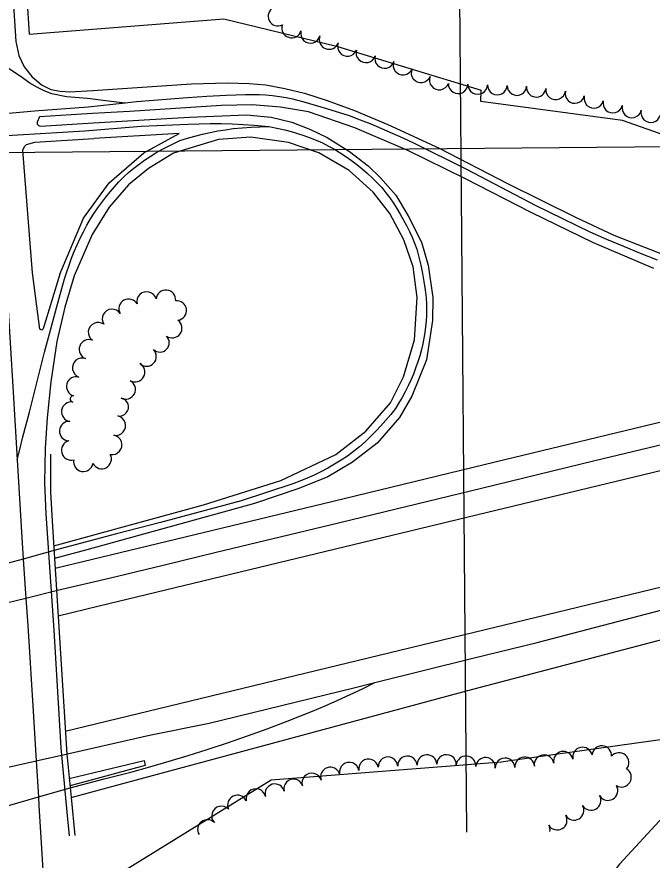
# Model space of a CAD drawing. Extents: x -2233 to 187241, y 4582 to 150524.
# Drawn here: x 107555 to 108204, y 57300 to 58161 of the extents above; entities that cross this region are included whole.
import ezdxf

# ---------------------------------------------------------------- set-up
doc = ezdxf.new("R2010")
doc.units = 0
for name, color, linetype in [('BRIDGE', 7, 'Continuous'), ('GE_X_CL_2000', 7, 'Continuous'), ('GRID', 7, 'Continuous'), ('INTERSTATE', 7, 'Continuous'), ('ROAD', 7, 'Continuous'), ('RW_X_Fee_RW', 7, 'Continuous'), ('TREES', 7, 'Continuous')]:
    doc.layers.add(name, color=color, linetype=linetype)

msp = doc.modelspace()

# ---------------------------------------------------------------- linework, layer by layer
at = {"layer": 'BRIDGE'}
msp.add_lwpolyline([(107589.61, 57714.52), (107589.7, 57675.6), (107591.84, 57640.54), (107606.33, 57408.07), (107610.68, 57364), (107614.55, 57324.98)], dxfattribs=at)
at = {"layer": 'GE_X_CL_2000'}
for points in [[(107665.96, 58072.72), (107646.1, 58075.26), (107627.67, 58077.32), (107606.02, 58079.19), (107590.92, 58082.41), (107583.11, 58085.25), (107576.38, 58088.84), (107568.69, 58093.18), (107558.66, 58100.22), (107547.99, 58107.37), (107541, 58113.58), (107534.87, 58121.27), (107525.89, 58136.59)], [(108209.57, 57912.43), (108192.28, 57919.31), (108175.07, 57926.36), (108157.93, 57933.6), (108140.86, 57941), (108085.69, 57967.83), (108014.98, 58005.17), (107960.62, 58031.86), (107949.91, 58036.98), (107939.11, 58041.91), (107928.22, 58046.64), (107917.25, 58051.17), (107906.2, 58055.5), (107895.08, 58059.63), (107872.03, 58067.04), (107860.43, 58070.48), (107848.78, 58073.73), (107837.08, 58076.8), (107830.27, 58078.13), (107823.42, 58079.23), (107816.54, 58080.1), (107809.63, 58080.73), (107802.7, 58081.13), (107795.76, 58081.29), (107788.82, 58081.21), (107769.02, 58080.52), (107749.23, 58079.53), (107729.47, 58078.24), (107677.44, 58074.25), (107665.96, 58072.72)], [(107665.96, 58072.72), (107628.26, 58068.69), (107573.32, 58064.54), (107531.51, 58060.79)], [(107812.65, 58048.76), (107822.44, 58047), (107829.04, 58045.51), (107835.6, 58043.81), (107842.1, 58041.9), (107848.53, 58039.78), (107854.89, 58037.45), (107861.17, 58034.91), (107867.36, 58032.18), (107873.53, 58028.99), (107879.58, 58025.6), (107885.52, 58022), (107891.33, 58018.2), (107897.01, 58014.21), (107902.55, 58010.03), (107907.95, 58005.67), (107913.2, 58001.13), (107918.29, 57996.41), (107923.22, 57991.52), (107927.98, 57986.47), (107932.11, 57981.31), (107936.08, 57976.02), (107939.87, 57970.6), (107943.5, 57965.07), (107946.94, 57959.42), (107953.29, 57947.82), (107956.18, 57941.87), (107958.88, 57935.83), (107961.39, 57929.72), (107963.71, 57923.52), (107965.85, 57915.38), (107967.78, 57907.18), (107969.48, 57898.92), (107970.96, 57890.63), (107972.22, 57882.29), (107973.25, 57873.92), (107973.57, 57868.03), (107973.67, 57862.13), (107973.56, 57856.23), (107973.24, 57850.34), (107972.7, 57844.46), (107971.95, 57838.6), (107970.99, 57832.78), (107969.82, 57826.99), (107968.44, 57821.25), (107966.71, 57814.88), (107964.77, 57808.57), (107962.62, 57802.33), (107960.26, 57796.17), (107957.7, 57790.09), (107954.93, 57784.09), (107951.97, 57778.19), (107948.8, 57772.39), (107945.45, 57766.7), (107941.91, 57761.13), (107937.2, 57755.05), (107932.3, 57749.13), (107927.22, 57743.36), (107921.95, 57737.76), (107916.51, 57732.33), (107910.9, 57727.07), (107905.12, 57722), (107899.19, 57717.11), (107893.1, 57712.41), (107886.49, 57708.14), (107879.76, 57704.07), (107872.91, 57700.2), (107865.94, 57696.54), (107858.87, 57693.08), (107851.7, 57689.83), (107844.44, 57686.8), (107837.09, 57683.98), (107784.41, 57666.62), (107701.99, 57644.71), (107657.03, 57633), (107594.53, 57616.25), (107561.82, 57607.37), (107530.89, 57598.97)], [(107533.3, 58038.97), (107624.8, 58044.37), (107682.45, 58049.11), (107730.15, 58051.35), (107741.43, 58051.77), (107752.72, 58051.96), (107764.01, 58051.91), (107775.29, 58051.62), (107786.57, 58051.09), (107797.84, 58050.33), (107812.65, 58048.76)], [(107555.53, 57708.61), (107558.53, 57719.25), (107561.6, 57731.96), (107564.86, 57744.63), (107568.33, 57757.25), (107583.72, 57818.43), (107589.69, 57841.06), (107595.84, 57863.64), (107604.17, 57893.32), (107606.36, 57900.41), (107608.73, 57907.44), (107611.3, 57914.41), (107614.05, 57921.3), (107616.99, 57928.12), (107620.11, 57934.85), (107623.41, 57941.5), (107626.9, 57948.05), (107630.55, 57954.51), (107634.21, 57960.27), (107638.04, 57965.93), (107642.03, 57971.47), (107646.19, 57976.89), (107650.5, 57982.18), (107654.97, 57987.34), (107659.59, 57992.37), (107664.35, 57997.26), (107669.5, 58001.83), (107674.8, 58006.23), (107680.25, 58010.44), (107685.83, 58014.46), (107691.55, 58018.3), (107697.4, 58021.94), (107703.37, 58025.37), (107709.45, 58028.6), (107715.64, 58031.63), (107721.92, 58034.44), (107729.53, 58036.89), (107737.21, 58039.11), (107744.95, 58041.1), (107752.75, 58042.85), (107760.6, 58044.37), (107768.49, 58045.65), (107776.41, 58046.7), (107785.44, 58047.56), (107794.5, 58048.19), (107803.57, 58048.59), (107812.65, 58048.76)], [(107533.3, 58038.97), (107539.15, 57972.07), (107545.45, 57878.56), (107551.57, 57777.83), (107555.53, 57708.61)], [(109069.98, 57937.61), (109026.62, 57927.15), (108978.57, 57915.98), (108874.01, 57884.16), (108809.72, 57867.91), (108647.16, 57828.16), (108538.9, 57802.04), (108452.3, 57781.96), (108375.07, 57763.18), (108263.77, 57735.96), (108145.47, 57707.48), (108029.99, 57679.43), (107875.19, 57642.01), (107759.04, 57614.1), (107704.77, 57600.93), (107649.77, 57587.59), (107596.92, 57575.08), (107564.55, 57567.22), (107533.08, 57559.57), (107503.34, 57552.35), (107467.6, 57545.28), (107431.81, 57538.42), (107395.98, 57531.78), (107330, 57518.67)], [(107555.53, 57708.61), (107560.32, 57629.48), (107561.82, 57607.37), (107564.55, 57567.22), (107566.42, 57539.63), (107572.3, 57446.38), (107575.11, 57401.32), (107577.4, 57364.46), (107577.94, 57355.91), (107583.36, 57268.06)], [(107920.94, 57481.19), (108020.84, 57506.25), (108086.65, 57522.13), (108220.95, 57557.18)], [(107140.07, 57297.49), (107295.83, 57334.87), (107490.14, 57382.06), (107543.48, 57394.15), (107575.11, 57401.32), (107607.11, 57408.57), (107690.69, 57427.52), (107751.77, 57439.72), (107899.54, 57475.82), (107920.94, 57481.19)], [(107545.91, 57355.51), (107577.4, 57364.46), (107609.76, 57373.65), (107644.51, 57382.9), (107671.61, 57389.77), (107691.27, 57395.3), (107710.86, 57401.03), (107730.4, 57406.95), (107749.87, 57413.06), (107770.36, 57419.84), (107790.75, 57426.88), (107811.05, 57434.18), (107831.25, 57441.74), (107844.3, 57446.8), (107857.28, 57452.06), (107870.18, 57457.51), (107883, 57463.15), (107895.73, 57468.97), (107908.38, 57474.99), (107920.94, 57481.19)]]:
    msp.add_lwpolyline(points, dxfattribs=at)
at = {"layer": 'GRID'}
for p, q in [((107991.16, 60026.14), (108014.7, 57328.47)), ((110008.54, 58043.67), (105008.73, 58000.04))]:
    msp.add_line(p, q, dxfattribs=at)
at = {"layer": 'INTERSTATE'}
for points in [[(107597.52, 57549.5), (107639.58, 57559.64), (108082.57, 57666.27), (108479.64, 57762.05), (108633.94, 57800.03), (108810.66, 57842.91), (108925.35, 57870.8), (109005.25, 57889.5), (109049.55, 57900.16), (109099.56, 57911.91), (109173.05, 57930.02), (109251.22, 57949.31), (109334.21, 57969.06), (109422.55, 57990.57), (109525.47, 58015.09), (109651.47, 58045.45), (109805.57, 58083.08), (109918.32, 58109.9), (109996.57, 58128.54), (110007.77, 58131.27)], [(107633.05, 58085.67), (107733.87, 58092.41), (107770.33, 58093.49), (107792.61, 58092.74), (107809.63, 58091.34), (107828.99, 58087.65), (107849.22, 58082.83), (107872.1, 58075.36), (107900.07, 58065.19), (107934.15, 58050.83), (107986.67, 58026.63), (108056.52, 57990.83), (108126.59, 57955.84), (108164.99, 57937.99), (108225.89, 57914.17)], [(108205.97, 57904.03), (108144.18, 57930.01), (108080.59, 57961.02), (108012.78, 57995.89), (107954.58, 58024.45), (107900.41, 58047.39), (107853.06, 58063.77), (107824.65, 58068.58), (107795.54, 58070.92), (107764.3, 58070.42), (107670.34, 58064.12), (107632.66, 58062.09), (107578.53, 58058.79), (107576.06, 58053.25), (107576.23, 58051.45), (107577.62, 58050.09), (107579.57, 58049.39), (107633.51, 58052.55), (107731.67, 58058.39), (107789.73, 58060.87), (107815, 58058.42), (107836.04, 58053.3), (107855.36, 58045.93), (107872.32, 58037.74), (107894.9, 58023.54), (107914.24, 58008.64), (107926.69, 57996.34), (107942.29, 57978.73), (107955.13, 57957.61), (107968.68, 57930.86), (107975.39, 57907.5), (107980.04, 57874.42), (107979.88, 57850.91), (107973.69, 57810.83), (107958.56, 57773.63), (107946.16, 57751.92), (107923.17, 57725.69), (107898.15, 57706.3), (107872.86, 57691.18), (107843.2, 57679.26), (107798.16, 57664.13), (107626.77, 57616.78), (107593.89, 57607.81)], [(107593.08, 57620.71), (107746.09, 57662.65), (107825.02, 57687.44), (107880.99, 57714.06), (107911.9, 57737.78), (107936.8, 57766.93), (107950.09, 57793.28), (107961.3, 57831.17), (107964.06, 57874.31), (107960, 57905.59), (107950.42, 57933.26), (107936.37, 57959.99), (107919.19, 57981.94), (107894.7, 58003.93), (107863.74, 58022.16), (107832.81, 58032.58), (107794.4, 58038.14), (107761.16, 58035.73), (107715.46, 58021.53), (107689.88, 58006.19), (107669.46, 57989.46), (107649.77, 57966.51), (107632.22, 57938.82), (107614.05, 57896.58)], [(107599.27, 57898.22), (107623.42, 57955.21), (107649.69, 57991.32), (107685.08, 58021.89), (107721.16, 58041.77), (107633.84, 58036.5)], [(107604.86, 57431.69), (108480.8, 57643.54), (108556.79, 57661.73), (108652.2, 57685.55), (108719.19, 57701.21), (108806.62, 57722.59), (108991.06, 57767.15), (109122.27, 57798.94), (109296.81, 57841), (109414.34, 57870.16), (109597.88, 57914.58), (109799.41, 57962.78), (109965.07, 58002.36), (110008.8, 58012.95)], [(107610.7, 57363.77), (107659.85, 57377.23), (108015.73, 57473.08), (108255.59, 57536.11), (108436.62, 57583), (108481.29, 57593.91), (108601.06, 57623.56), (108709.58, 57649.58), (108811.98, 57674.17), (108935.48, 57704.49), (109067.52, 57736.34), (109179.9, 57763.55), (109308.66, 57794.45), (109409.22, 57818.81), (109506.68, 57842.8), (109597.89, 57864.48), (109679.73, 57884.32), (109757.97, 57903.08), (109835.31, 57922.11), (109926.34, 57944.24), (110009.23, 57963.89)], [(107594.49, 57598.07), (107727.31, 57629.96), (107878.36, 57666.58), (108043.9, 57706.62), (108224.53, 57750.16)], [(107608.77, 57383.4), (107685.35, 57401.78), (107686.51, 57396.63), (107617.39, 57377.89), (107609.51, 57375.76)]]:
    msp.add_lwpolyline(points, dxfattribs=at)
at = {"layer": 'ROAD'}
for points in [[(107484.3, 59329.81), (107493.65, 59134.03), (107510.37, 58845.81), (107540.82, 58347.26), (107554.34, 58135.62), (107557.4, 58121.54), (107562.68, 58109.81), (107570.81, 58099.85), (107580.61, 58091.58), (107590.14, 58086.62), (107599.7, 58085.14), (107609.55, 58084.25), (107633.05, 58085.67)], [(107599.27, 57898.22), (107582.2, 57842.32), (107580.84, 57840.86), (107578.8, 57841.99), (107571.19, 57899.63), (107561.56, 58024.59), (107563.18, 58028.58), (107565.11, 58030.56), (107573.77, 58032.97), (107633.84, 58036.5)], [(107614.05, 57896.58), (107604.51, 57864.36), (107596.3, 57829.32), (107589.91, 57788.37), (107586.21, 57751.44), (107584.4, 57720.67), (107583.58, 57685.08), (107585.11, 57653.41), (107593.07, 57534.79), (107600.39, 57414.66), (107606.37, 57349.04), (107608.66, 57324.93)]]:
    msp.add_lwpolyline(points, dxfattribs=at)
at = {"layer": 'RW_X_Fee_RW'}
for p, q in [((107563.24, 58216.34), (107567.88, 58143.17)), ((107567.88, 58143.17), (107766.65, 58158.79)), ((107766.65, 58158.79), (107881.89, 58131.05)), ((107881.89, 58131.05), (108029.48, 58085.92)), ((108029.25, 58074.4), (108029.48, 58085.92)), ((108173.9, 58054.98), (108029.25, 58074.4)), ((108449.79, 57957.43), (108173.9, 58054.98)), ((107815.14, 57382.09), (108050.34, 57400.33)), ((107729.55, 57329.25), (107815.14, 57382.09)), ((107657.44, 57284.74), (107729.55, 57329.25))]:
    msp.add_line(p, q, dxfattribs=at)
for points in [[(108432.8, 57494.14), (108430.8, 57493.34), (108401.13, 57478.18), (108372.2, 57463.4), (108316.48, 57428.39), (108312.36, 57425.52), (108264.09, 57388.57), (108215.44, 57344.27), (108170.91, 57295.82), (108130.85, 57243.61), (108095.58, 57188.06)], [(108050.34, 57400.33), (108056.85, 57401.25), (108217.29, 57423.97)]]:
    msp.add_lwpolyline(points, dxfattribs=at)
at = {"layer": 'TREES'}
for centre, radius, start, end in [((107822.04, 58161.52), 10, 116.4268, 296.4268), ((107836.01, 58149.49), 10, 162.13933, 342.13933), ((107855.2, 58143.9), 10, 165.35471, 345.35471), ((107874.2, 58137.76), 10, 158.86357, 338.86357), ((107892.86, 58130.55), 10, 158.86243, 338.86243), ((107911.76, 58124.06), 10, 163.21192, 343.21192), ((107930.9, 58118.28), 10, 163.21192, 343.21192), ((107949.69, 58111.5), 10, 157.11316, 337.11316), ((107968.12, 58103.73), 10, 157.11315, 337.11315), ((107986.69, 58096.33), 10, 159.44168, 339.44168), ((108006.05, 58092.49), 10, 178.15264, 358.15264), ((108026.04, 58091.85), 10, 178.15264, 358.15264), ((108046.03, 58091.2), 10, 178.15264, 358.15264), ((108065.91, 58090.56), 9.9, 178.15264, 358.15264), ((108085.72, 58088.94), 10, 172.54165, 352.54165), ((108105.55, 58086.34), 10, 172.48252, 352.48252), ((108125.16, 58082.58), 10, 165.81005, 345.81005), ((108144.55, 58077.67), 10, 165.81005, 345.81005), ((108163.94, 58072.77), 10, 165.81005, 345.81005), ((108183.33, 58067.87), 10, 165.81005, 345.81005), ((108202.72, 58062.97), 10, 165.81005, 345.81005), ((107707.6, 57871.94), 10, 354.88153, 174.88153), ((107687.97, 57870.28), 10, 14.76557, 194.76558), ((107669.59, 57862.82), 10, 29.46157, 209.46157), ((107718.71, 57861.12), 10, 276.62121, 96.62121), ((107652.51, 57852.43), 10, 33.12779, 213.12779), ((107638.3, 57838.85), 10, 54.29306, 234.29306), ((107713.98, 57843.1), 10, 233.90042, 53.90042), ((107629.03, 57821.34), 10, 69.93034, 249.93034), ((107701.42, 57828.16), 9.56, 225.85659, 45.85659), ((107687.8, 57814.12), 10, 225.85659, 45.85659), ((107622.19, 57802.55), 10, 70.0213, 250.0213), ((107676, 57798.19), 10, 241.09721, 61.09721), ((107616.07, 57783.52), 10, 74.34362, 254.34362), ((107666.52, 57780.59), 10, 242.28123, 62.28123), ((107612.9, 57770.77), 3.15, 81.42785, 261.42785), ((107660.1, 57762.57), 9.33, 259.1108, 79.1108), ((107610.95, 57757.77), 10, 81.46531, 261.46531), ((107656.45, 57743.59), 10, 259.1108, 79.1108), ((107608.9, 57737.9), 10, 86.74645, 266.74644), ((107610.89, 57718.25), 10, 104.86318, 284.86318), ((107652.67, 57723.95), 10, 259.1108, 79.1108), ((107641.94, 57709.46), 10, 207.82183, 27.82183), ((107623.28, 57706.69), 10, 169.07704, 349.07704), ((108113.41, 57401.03), 10, 12.28303, 192.28303), ((108132.95, 57405.29), 10, 12.28303, 192.28303), ((108152.7, 57406.69), 10, 355.85163, 175.85163), ((108170.35, 57399.56), 10, 320.19025, 140.19025), ((107914.54, 57393.13), 10, 9.41874, 189.41874), ((107934.39, 57395.32), 10, 3.19627, 183.19627), ((107954.24, 57396.43), 9.88, 3.19627, 183.19627), ((107974.09, 57397.54), 10, 3.19626, 183.19626), ((107994.06, 57397.59), 10, 357.06192, 177.06193), ((108014.02, 57396.29), 10, 355.48561, 175.48561), ((108033.95, 57394.71), 10, 355.48561, 175.48561), ((108053.92, 57394.21), 10, 1.61366, 181.61366), ((108073.89, 57395.2), 10, 4.10941, 184.10941), ((108093.75, 57397.41), 10, 8.57798, 188.57798), ((107875.53, 57384.86), 10, 19.48441, 199.48441), ((107894.82, 57389.84), 10, 9.49509, 189.49509), ((108172.82, 57384.63), 10, 238.53679, 58.53678), ((107837.68, 57373.12), 9.63, 16.47264, 196.47264), ((107856.51, 57378.69), 10, 16.47264, 196.47264), ((107818.8, 57367.75), 10, 15.33321, 195.33321), ((108159.01, 57370.98), 10, 210.79846, 30.79846), ((107780.63, 57356.29), 10, 25.03837, 205.03837), ((107799.43, 57362.81), 10, 13.24869, 193.24869), ((108141.77, 57360.85), 10, 210.10443, 30.10443), ((107764.33, 57345.16), 10, 43.61223, 223.61223), ((108124.46, 57350.82), 10, 210.10443, 30.10443), ((107749.93, 57331.28), 10, 44.27706, 211.28357), ((108107.16, 57340.78), 10, 210.10443, 30.10443), ((108089.86, 57330.75), 10, 351.13614, 30.10443)]:
    msp.add_arc(centre, radius, start, end, dxfattribs=at)

doc.saveas('drawing.dxf')
